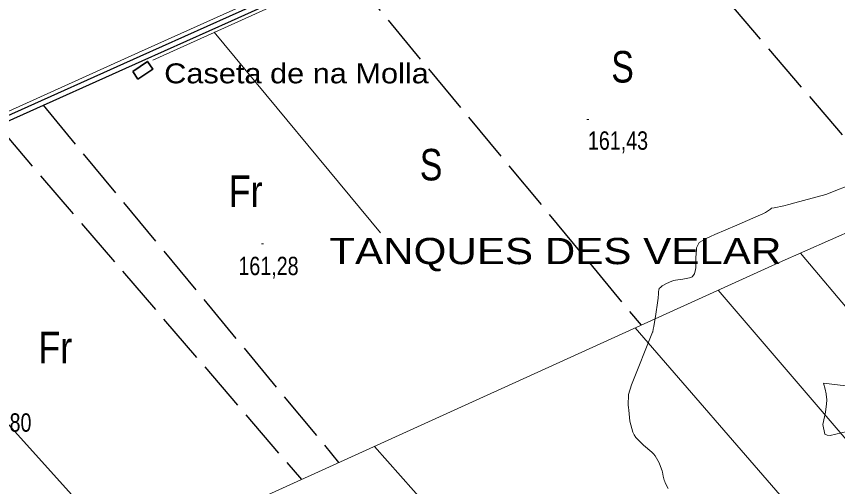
# Model space of a CAD drawing. Extents: x -807245 to 6129983, y -54972206 to 262146364.
# Drawn here: x 490212.4 to 490603.1, y 4382086.6 to 4382310.4 of the extents above; entities that cross this region are included whole.
import ezdxf
from ezdxf.enums import TextEntityAlignment as Align

# ---------------------------------------------------------------- set-up
doc = ezdxf.new("R2010")
doc.units = 0
doc.header["$LTSCALE"] = 4
doc.linetypes.add('LONG_DASHED', pattern=[7.5, 6, -1.5])
for name, color, linetype, lineweight in [('25', 7, 'LONG_DASHED', 25), ('27', 7, 'Continuous', 25), ('38', 7, 'Continuous', 25), ('39', 7, 'Continuous', 13), ('47', 7, 'Continuous', 35), ('51', 7, 'Continuous', 13), ('7', 7, 'Continuous', 13), ('9', 7, 'Continuous', 13)]:
    doc.layers.add(name, color=color, linetype=linetype, lineweight=lineweight)
doc.layers.add('31', color=7, linetype='Continuous')
doc.layers.add('5', color=7, linetype='Continuous')

msp = doc.modelspace()

# ---------------------------------------------------------------- linework, layer by layer
at = {"layer": '25'}
for p, q in [((490492.13, 4382386.15), (490634.85, 4382219.51)), ((490370.1, 4382331.65), (490509.6, 4382163.37)), ((490225.13, 4382268.09), (490365.71, 4382098.01)), ((490204.3, 4382257.34), (490347.98, 4382089.95))]:
    msp.add_line(p, q, dxfattribs=at)
at = {"layer": '27'}
msp.add_spline([(491255.21, 4383970.03), (491244.34, 4383967.52), (491230.36, 4383957.66), (491230.81, 4383957.81), (491230.81, 4383957.81), (491220.15, 4383951.47), (491212.7, 4383943.01), (491205.06, 4383944.23), (491184.85, 4383957.71), (491152.82, 4383981.27), (491128.36, 4384004.58), (491128.29, 4384004.88), (491122.26, 4384021.39), (491095.75, 4384034.59), (491071.07, 4384059.32), (491064.71, 4384065.12)], degree=3, dxfattribs=at)
at = {"layer": '38'}
for points in [[(490116.6, 4382221.43), (490118.34, 4382222.22), (490155.62, 4382239.09), (490207.08, 4382262.57), (490271.32, 4382291.42), (490313.73, 4382310.5), (490373.96, 4382337.7), (490448.31, 4382370.75), (490512.52, 4382400.66), (490566.96, 4382425.25), (490597.51, 4382437.77), (490610.86, 4382446.86)], [(490014.94, 4382172.34), (490069.13, 4382197.01), (490119.32, 4382220.08), (490156.59, 4382236.95), (490208.05, 4382260.42), (490272.29, 4382289.27), (490314.7, 4382308.35), (490374.92, 4382335.55), (490449.29, 4382368.61), (490513.5, 4382398.52), (490567.89, 4382423.09), (490598.63, 4382435.68), (490612.38, 4382445.04)]]:
    msp.add_lwpolyline(points, dxfattribs=at)
at = {"layer": '39'}
msp.add_spline([(489117.55, 4382698.88), (489119.92, 4382672.68), (489122.01, 4382625.33), (489125.29, 4382585.13), (489126.65, 4382547.13), (489128.77, 4382508.18), (489130.39, 4382475.59), (489130.93, 4382447.55), (489133.21, 4382401.71), (489136.74, 4382363.61), (489144.72, 4382321.33), (489154.17, 4382280.07), (489166.23, 4382246.73), (489180.75, 4382210.53), (489205.22, 4382168.24), (489224.8, 4382133.94), (489257.72, 4382093.12), (489296.35, 4382054.96), (489327.82, 4382028.88), (489364.04, 4382002), (489408.28, 4381978.37), (489453.5, 4381958.06), (489487.73, 4381946.36), (489523.65, 4381936.12), (489563.73, 4381928.23), (489620.66, 4381920.7), (489680.32, 4381912.26), (489735.44, 4381905.59), (489799.91, 4381896.95), (489865.43, 4381887.81), (489926.74, 4381879.18), (489976.6, 4381873.08), (490039.39, 4381865.3), (490107.84, 4381856.38), (490175.25, 4381846.83), (490254.89, 4381836.5), (490348.33, 4381823.47), (490406.14, 4381813.57), (490409.06, 4381812.73)], degree=3, dxfattribs=at)
at = {"layer": '47'}
msp.add_lwpolyline([(490267.73, 4382284.22), (490274.75, 4382288.94), (490277.23, 4382285.25), (490270.21, 4382280.53)], close=True, dxfattribs=at)
at = {"layer": '51'}
for p, q in [((490306.51, 4382302.83), (490385.59, 4382207.38)), ((490585.47, 4382197.71), (490805.73, 4381934.61)), ((490660.45, 4382046.77), (490546.24, 4382180.02)), ((490735.55, 4381898.19), (490506.82, 4382162.11)), ((490382.74, 4382105.74), (490567.72, 4381897.73))]:
    msp.add_line(p, q, dxfattribs=at)
for points in [[(490277.36, 4382289.61), (490368.26, 4382330.82), (490437.18, 4382361.88), (490519.55, 4382398.26), (490605.61, 4382437.5), (490613.34, 4382441.12)], [(490330.91, 4382320.48), (490270.46, 4382293.21), (490186.91, 4382255.45), (490119.12, 4382224.49)], [(489902.11, 4381887.57), (490215.41, 4382029.73), (490575.34, 4382193.24), (490672.95, 4382236.33)], [(490265.79, 4382052.62), (490162.91, 4382166.73), (490119.7, 4382216.96)]]:
    msp.add_lwpolyline(points, dxfattribs=at)
at = {"layer": '7'}
for p, q in [((490483.77, 4382261.29), (490484.77, 4382261.29)), ((490329.03, 4382202.1), (490330.03, 4382202.1))]:
    msp.add_line(p, q, dxfattribs=at)
at = {"layer": '9'}
for points in [[(490568.7, 4382217.07), (490571.16, 4382218.57), (490571.41, 4382219.03), (490571.57, 4382219.12), (490571.77, 4382219.19), (490572.83, 4382219.3), (490577.41, 4382220.26), (490579.83, 4382220.86), (490582.75, 4382221.62), (490597.46, 4382225.57), (490611.87, 4382231.38)], [(490515.07, 4382160.04), (490515.1, 4382160.17), (490515.36, 4382161.46), (490515.62, 4382162.84), (490516.61, 4382168.64), (490517.43, 4382174.06), (490517.58, 4382175.21), (490517.71, 4382176.2), (490517.89, 4382178.49), (490517.92, 4382179.63), (490517.95, 4382179.9), (490518, 4382180.15), (490518.22, 4382180.86), (490518.92, 4382181.58), (490519.26, 4382181.83), (490519.66, 4382182.11), (490521.62, 4382183.27), (490524.27, 4382184.38), (490525.1, 4382184.62), (490525.97, 4382184.83), (490529.49, 4382185.35), (490532.65, 4382185.92), (490533.3, 4382186.16), (490533.86, 4382186.45), (490535.06, 4382187.79), (490535.5, 4382189.95), (490535.57, 4382190.74), (490535.63, 4382191.63), (490535.67, 4382195.54), (490535.87, 4382199.37), (490536.02, 4382200.2), (490536.22, 4382200.93), (490537.28, 4382202.76), (490540.84, 4382204.76), (490542.6, 4382205.59), (490544.7, 4382206.56), (490555.09, 4382211.06), (490565.22, 4382215.44), (490567.15, 4382216.33), (490568.7, 4382217.07)], [(490520.58, 4382089.69), (490520.13, 4382091.57), (490519.74, 4382093.5), (490519.56, 4382094.16), (490519.33, 4382094.87), (490518.23, 4382097.87), (490516.29, 4382101.2), (490515.53, 4382102.12), (490514.67, 4382103.03), (490510.8, 4382106.29), (490507.05, 4382110.02), (490506.28, 4382111.22), (490505.63, 4382112.5), (490504.23, 4382117.73), (490503.7, 4382122.92), (490503.6, 4382124.17), (490503.51, 4382125.34), (490503.66, 4382130.45), (490505.05, 4382135.03), (490515.07, 4382160.04)], [(490522.39, 4382085.61), (490521.07, 4382088.4), (490520.8, 4382089.07), (490520.58, 4382089.69)]]:
    msp.add_lwpolyline(points, dxfattribs=at)
msp.add_lwpolyline([(490596.4, 4382135.82), (490597.12, 4382132.96), (490597.57, 4382130.76), (490597.66, 4382130.17), (490597.74, 4382129.58), (490597.88, 4382127.49), (490597.63, 4382124.51), (490597.46, 4382123.36), (490597.24, 4382122.07), (490596.07, 4382116.21), (490596.96, 4382111.58), (490598.04, 4382111.05), (490599.48, 4382110.86), (490607.67, 4382112.88), (490616.13, 4382117.49), (490617.73, 4382118.91), (490619.02, 4382120.41), (490620.98, 4382126.35), (490619, 4382131.59), (490617.8, 4382132.63), (490616.32, 4382133.5)], close=True, dxfattribs=at)

# ---------------------------------------------------------------- texts
at = {"layer": '31'}
for s, width, p in [('S', 0.8, (490500.77, 4382278.92)), ('S', 0.8, (490409.68, 4382232.32)), ('Fr', 0.85, (490321.46, 4382219.69)), ('Fr', 0.85, (490230.91, 4382145.32))]:
    msp.add_text(s, height=15, dxfattribs=dict(at, width=width)).set_placement(p, align=Align.CENTER)
at = {"layer": '5'}
for s, height, width, p in [('Caseta de na Molla', 9.5, 1.15, (490282.72, 4382278.53)), ('TANQUES DES VELAR', 12.5, 1.2, (490361.23, 4382192.46))]:
    msp.add_text(s, height=height, dxfattribs=dict(at, width=width)).set_placement(p)
at = {"layer": '7', "width": 0.8}
for s, p in [('161,43', (490484.27, 4382246.92)), ('161,28', (490318.01, 4382187.23)), ('160,80', (490190.93, 4382112.7))]:
    msp.add_text(s, height=8.75, dxfattribs=at).set_placement(p)

doc.saveas('drawing.dxf')
